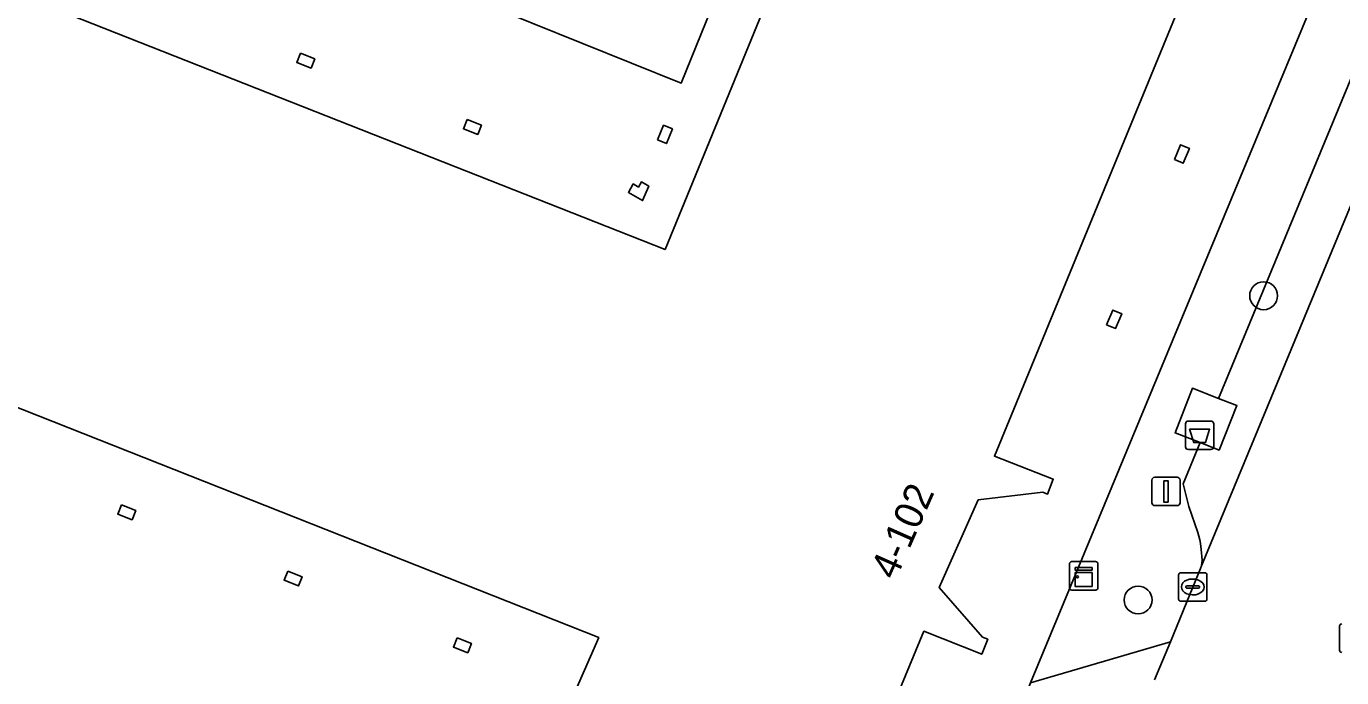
# Model space of a CAD drawing. Extents: x 160023 to 161302, y 384750 to 385707.
# Drawn here: x 160458.75 to 160504.96, y 384915.19 to 384938.09 of the extents above; entities that cross this region are included whole.
import ezdxf

# ---------------------------------------------------------------- set-up
doc = ezdxf.new("R2010")
doc.units = 0
for name, color, linetype in [('IMGEO_Afval_apart_plaats', 7, 'Continuous'), ('IMGEO_Boom', 7, 'Continuous'), ('IMGEO_Groenvoorziening', 7, 'Continuous'), ('IMGEO_Kast', 7, 'Continuous'), ('IMGEO_Kolk', 7, 'Continuous'), ('IMGEO_Lichtmast', 7, 'Continuous'), ('IMGEO_Pand', 7, 'Continuous'), ('IMGEO_Pand_nummerreeks', 7, 'Continuous'), ('IMGEO_Parkeervlak_open', 7, 'Continuous'), ('IMGEO_Rijbaan_lokaal_open', 7, 'Continuous'), ('IMGEO_Voetpad_gesloten', 7, 'Continuous'), ('IMGEO_Voetpad_open', 7, 'Continuous')]:
    doc.layers.add(name, color=color, linetype=linetype)

msp = doc.modelspace()

# ---------------------------------------------------------------- linework, layer by layer
at = {"layer": 'IMGEO_Afval_apart_plaats'}
for p, q in [((160499.474, 384923.308), (160499.474, 384924.108)), ((160499.474, 384924.108), (160499.474, 384923.308)), ((160499.574, 384924.208), (160500.364, 384924.208)), ((160500.364, 384924.208), (160499.574, 384924.208)), ((160500.464, 384924.108), (160500.464, 384923.308)), ((160500.464, 384923.308), (160500.464, 384924.108)), ((160500.364, 384923.208), (160499.574, 384923.208)), ((160499.574, 384923.208), (160500.364, 384923.208))]:
    msp.add_line(p, q, dxfattribs=at)
msp.add_lwpolyline([(160499.617, 384923.922), (160500.321, 384923.922), (160500.172, 384923.452), (160499.766, 384923.452), (160499.617, 384923.922)], dxfattribs=at)
for centre, start, end in [((160499.574, 384924.108), 90, 180), ((160499.574, 384924.108), 90, 180), ((160500.364, 384924.108), 0, 90), ((160500.364, 384924.108), 360, 90), ((160499.574, 384923.308), 180, 270), ((160499.574, 384923.308), 180, 270), ((160500.364, 384923.308), 270, 0), ((160500.364, 384923.308), 270, 0)]:
    msp.add_arc(centre, 0.1, start, end, dxfattribs=at)
at = {"layer": 'IMGEO_Boom'}
for centre in [(160502.218, 384928.614), (160497.81, 384917.92)]:
    msp.add_circle(centre, 0.489, dxfattribs=at)
at = {"layer": 'IMGEO_Groenvoorziening'}
for points in [[(160507.197, 384958.094), (160492.762, 384922.975), (160494.83, 384922.166), (160494.626, 384921.644), (160494.46, 384921.709), (160492.188, 384921.439), (160490.825, 384918.357), (160492.344, 384916.614), (160492.529, 384916.538), (160492.315, 384916.015), (160490.281, 384916.822), (160487.842, 384910.926)], [(160494.024, 384915.009), (160500, 384929.409), (160505.507, 384942.679)], [(160474.775, 384938.898), (160481.753, 384936.084), (160483.155, 384939.562)], [(160478.061, 384914.785), (160478.862, 384916.6), (160445.305, 384929.876)]]:
    msp.add_lwpolyline(points, dxfattribs=at)
for points in [[(160499.083, 384933.403), (160499.297, 384933.921), (160499.611, 384933.791), (160499.398, 384933.273)], [(160496.704, 384927.595), (160496.918, 384928.113), (160497.232, 384927.983), (160497.02, 384927.465)], [(160462.089, 384921.263), (160462.593, 384921.065), (160462.464, 384920.739), (160461.962, 384920.937)], [(160467.931, 384918.937), (160468.435, 384918.739), (160468.307, 384918.414), (160467.804, 384918.612)], [(160473.882, 384916.588), (160474.386, 384916.39), (160474.258, 384916.064), (160473.755, 384916.262)]]:
    msp.add_lwpolyline(points, close=True, dxfattribs=at)
at = {"layer": 'IMGEO_Kast'}
for p, q in [((160495.472, 384919.268), (160496.313, 384919.268)), ((160496.313, 384919.268), (160495.472, 384919.268)), ((160496.397, 384919.193), (160496.397, 384918.352)), ((160496.397, 384918.352), (160496.397, 384919.193)), ((160495.397, 384918.343), (160495.397, 384919.184)), ((160495.397, 384919.184), (160495.397, 384918.343)), ((160496.322, 384918.268), (160495.481, 384918.268)), ((160495.481, 384918.268), (160496.322, 384918.268))]:
    msp.add_line(p, q, dxfattribs=at)
for points in [[(160495.592, 384919.058), (160496.192, 384919.058), (160496.192, 384918.973), (160495.592, 384918.973), (160495.592, 384919.058)], [(160495.592, 384918.883), (160496.192, 384918.883), (160496.192, 384918.394), (160495.592, 384918.394), (160495.592, 384918.883)]]:
    msp.add_lwpolyline(points, dxfattribs=at)
msp.add_circle((160495.676, 384918.732), 0.0377, dxfattribs=at)
for centre, start, end in [((160495.475, 384919.19), 92.4484, 184.2845), ((160495.475, 384919.19), 92.4484, 184.2845), ((160496.319, 384919.19), 2.4484, 94.2845), ((160496.319, 384919.19), 2.4484, 94.2845), ((160495.475, 384918.346), 182.4484, 274.2845), ((160495.475, 384918.346), 182.4484, 274.2845), ((160496.319, 384918.346), 272.4484, 4.2845), ((160496.319, 384918.346), 272.4484, 4.2845)]:
    msp.add_arc(centre, 0.0779, start, end, dxfattribs=at)
at = {"layer": 'IMGEO_Kolk'}
for p, q in [((160499.228, 384917.951), (160499.228, 384918.803)), ((160499.303, 384918.877), (160500.155, 384918.877)), ((160500.229, 384918.803), (160500.229, 384917.951)), ((160499.487, 384918.371), (160499.487, 384918.383)), ((160499.925, 384918.334), (160499.527, 384918.334)), ((160499.53, 384918.42), (160499.928, 384918.42)), ((160499.716, 384918.657), (160499.741, 384918.657)), ((160499.971, 384918.383), (160499.971, 384918.371)), ((160500.155, 384917.877), (160499.303, 384917.877)), ((160499.739, 384918.097), (160499.714, 384918.097)), ((160504.887, 384916.153), (160504.887, 384917.005))]:
    msp.add_line(p, q, dxfattribs=at)
for points in [[(160499.228, 384917.951), (160499.228, 384918.803)], [(160499.303, 384918.877), (160500.155, 384918.877)], [(160500.229, 384918.803), (160500.229, 384917.951)], [(160500.155, 384917.877), (160499.303, 384917.877)], [(160504.887, 384916.153), (160504.887, 384917.005)]]:
    msp.add_lwpolyline(points, dxfattribs=at)
for centre, radius, start, end in [((160499.305, 384918.801), 0.0765, 91.552, 178.448), ((160499.305, 384918.801), 0.0765, 91.552, 178.448), ((160500.153, 384918.801), 0.0765, 1.552, 88.448), ((160500.153, 384918.801), 0.0765, 1.552, 88.448), ((160499.527, 384918.38), 0.0403, 85.8775, 175.7526), ((160499.524, 384918.37), 0.0366, 178.938, 274.7102), ((160499.928, 384918.377), 0.043, 264.8664, 352.4533), ((160499.932, 384918.382), 0.0386, 1.7309, 96.639), ((160499.305, 384917.953), 0.0765, 181.552, 268.448), ((160499.305, 384917.953), 0.0765, 181.552, 268.448), ((160500.153, 384917.953), 0.0765, 271.552, 358.448), ((160500.153, 384917.953), 0.0765, 271.552, 358.448), ((160504.964, 384917.003), 0.0765, 91.552, 178.448), ((160504.964, 384917.003), 0.0765, 91.552, 178.448), ((160504.964, 384916.155), 0.0765, 181.552, 268.448), ((160504.964, 384916.155), 0.0765, 181.552, 268.448)]:
    msp.add_arc(centre, radius, start, end, dxfattribs=at)
for centre, major_axis, ratio, start_param, end_param in [((160499.715, 384918.377), (-0.387, 0.002), 0.722429, 4.712389, 7.853982), ((160499.74, 384918.377), (-0.39, 0.002), 0.717154, 1.570796, 4.712389)]:
    msp.add_ellipse(centre, major_axis=major_axis, ratio=ratio, start_param=start_param, end_param=end_param, dxfattribs=at)
at = {"layer": 'IMGEO_Lichtmast'}
for p, q in [((160498.292, 384921.336), (160498.292, 384922.136)), ((160498.292, 384922.136), (160498.292, 384921.336)), ((160498.392, 384922.236), (160499.182, 384922.236)), ((160499.182, 384922.236), (160498.392, 384922.236)), ((160499.282, 384922.136), (160499.282, 384921.336)), ((160499.282, 384921.336), (160499.282, 384922.136)), ((160499.182, 384921.236), (160498.392, 384921.236)), ((160498.392, 384921.236), (160499.182, 384921.236))]:
    msp.add_line(p, q, dxfattribs=at)
msp.add_lwpolyline([(160498.712, 384922.111), (160498.862, 384922.111), (160498.862, 384921.361), (160498.712, 384921.361), (160498.712, 384922.111)], dxfattribs=at)
for centre, start, end in [((160498.392, 384922.136), 90, 180), ((160498.392, 384922.136), 90, 180), ((160499.182, 384922.136), 0, 90), ((160499.182, 384922.136), 360, 90), ((160498.392, 384921.336), 180, 270), ((160498.392, 384921.336), 180, 270), ((160499.182, 384921.336), 270, 0), ((160499.182, 384921.336), 270, 0)]:
    msp.add_arc(centre, 0.1, start, end, dxfattribs=at)
at = {"layer": 'IMGEO_Pand'}
for points in [[(160515.238, 384977.2), (160498.368, 384980.613), (160497.859, 384980.71), (160497.665, 384980.204), (160497.958, 384980.073), (160498.134, 384980.465), (160499.54, 384980.191), (160492.68, 384963.335), (160494.455, 384962.613), (160481.188, 384930.237), (160447.942, 384943.367)], [(160487.842, 384910.926), (160490.281, 384916.822), (160492.315, 384916.015), (160492.529, 384916.538), (160492.344, 384916.614), (160490.825, 384918.357), (160492.188, 384921.439), (160494.46, 384921.709), (160494.626, 384921.644), (160494.83, 384922.166), (160492.762, 384922.975), (160507.197, 384958.094)], [(160445.305, 384929.876), (160478.862, 384916.6), (160478.061, 384914.785)]]:
    msp.add_lwpolyline(points, dxfattribs=at)
for points in [[(160468.379, 384937.139), (160468.252, 384936.813), (160468.755, 384936.615), (160468.883, 384936.94)], [(160474.231, 384934.811), (160474.104, 384934.486), (160474.606, 384934.287), (160474.735, 384934.613)], [(160480.922, 384934.093), (160481.238, 384933.963), (160481.45, 384934.481), (160481.136, 384934.611)], [(160499.083, 384933.403), (160499.398, 384933.273), (160499.611, 384933.791), (160499.297, 384933.921)], [(160480.614, 384932.472), (160480.36, 384932.618), (160480.254, 384932.437), (160480.072, 384932.543), (160479.901, 384932.25), (160480.402, 384931.958)], [(160496.704, 384927.595), (160497.02, 384927.465), (160497.232, 384927.983), (160496.918, 384928.113)], [(160462.089, 384921.263), (160461.962, 384920.937), (160462.464, 384920.739), (160462.593, 384921.065)], [(160467.931, 384918.937), (160467.804, 384918.612), (160468.307, 384918.414), (160468.435, 384918.739)], [(160473.882, 384916.588), (160473.755, 384916.262), (160474.258, 384916.064), (160474.386, 384916.39)]]:
    msp.add_lwpolyline(points, close=True, dxfattribs=at)
at = {"layer": 'IMGEO_Parkeervlak_open'}
msp.add_lwpolyline([(160519.595, 384970.867), (160514.201, 384957.786), (160511.57, 384951.408), (160510.623, 384949.157), (160500.633, 384925.006), (160501.282, 384924.755), (160500.656, 384923.191), (160499.989, 384923.451), (160499.391, 384922.005), (160499.596, 384921.203), (160499.911, 384920.29), (160499.98, 384920.029), (160500, 384919.906), (160500.025, 384919.7), (160500.054, 384919.314), (160500.041, 384919.125), (160512.868, 384950.139)], dxfattribs=at)
at = {"layer": 'IMGEO_Rijbaan_lokaal_open'}
for points in [[(160551.797, 385051.655), (160551.101, 385048.214), (160549.872, 385042.903), (160548.874, 385038.986), (160548.476, 385037.579), (160547.562, 385034.63), (160545.538, 385029.573), (160539.962, 385015.952), (160533.412, 385000), (160530.116, 384991.974), (160529.988, 384991.672), (160528.789, 384988.774), (160524.165, 384977.478), (160522.576, 384973.572), (160522.152, 384972.609), (160514.759, 384954.687), (160512.868, 384950.139), (160500.041, 384919.125), (160500, 384919.026), (160499.731, 384918.376), (160498.942, 384916.445), (160498.382, 384915.113)], [(160447.942, 384943.367), (160481.188, 384930.237), (160494.455, 384962.613)], [(160483.155, 384939.562), (160481.753, 384936.084), (160474.775, 384938.898)]]:
    msp.add_lwpolyline(points, dxfattribs=at)
for points in [[(160468.379, 384937.139), (160468.883, 384936.94), (160468.755, 384936.615), (160468.252, 384936.813)], [(160474.231, 384934.811), (160474.735, 384934.613), (160474.606, 384934.287), (160474.104, 384934.486)], [(160480.922, 384934.093), (160481.136, 384934.611), (160481.45, 384934.481), (160481.238, 384933.963)], [(160480.072, 384932.543), (160480.254, 384932.437), (160480.36, 384932.618), (160480.614, 384932.472), (160480.402, 384931.958), (160479.901, 384932.25)]]:
    msp.add_lwpolyline(points, close=True, dxfattribs=at)
at = {"layer": 'IMGEO_Voetpad_gesloten'}
msp.add_lwpolyline([(160501.282, 384924.755), (160500.633, 384925.006), (160499.718, 384925.36), (160499.108, 384923.795), (160499.989, 384923.451), (160500.656, 384923.191)], close=True, dxfattribs=at)
at = {"layer": 'IMGEO_Voetpad_open'}
msp.add_lwpolyline([(160510.623, 384949.157), (160511.57, 384951.408), (160509.487, 384952.268), (160505.507, 384942.679), (160500, 384929.409), (160494.024, 384915.009), (160498.942, 384916.445), (160499.731, 384918.376), (160500, 384919.026), (160500.041, 384919.125), (160500.054, 384919.314), (160500.025, 384919.7), (160500, 384919.906), (160499.98, 384920.029), (160499.911, 384920.29), (160499.596, 384921.203), (160499.391, 384922.005), (160499.989, 384923.451), (160499.108, 384923.795), (160499.718, 384925.36), (160500.633, 384925.006)], close=True, dxfattribs=at)
msp.add_lwpolyline([(160498.382, 384915.113), (160498.942, 384916.445), (160494.024, 384915.009), (160491.682, 384909.2), (160500, 384905.731), (160503.557, 384904.247)], dxfattribs=at)

# ---------------------------------------------------------------- texts
at = {"layer": 'IMGEO_Pand_nummerreeks'}
msp.add_text('4-102', height=1, rotation=66.1422, dxfattribs=at).set_placement((160489.287, 384918.587))

doc.saveas('drawing.dxf')
